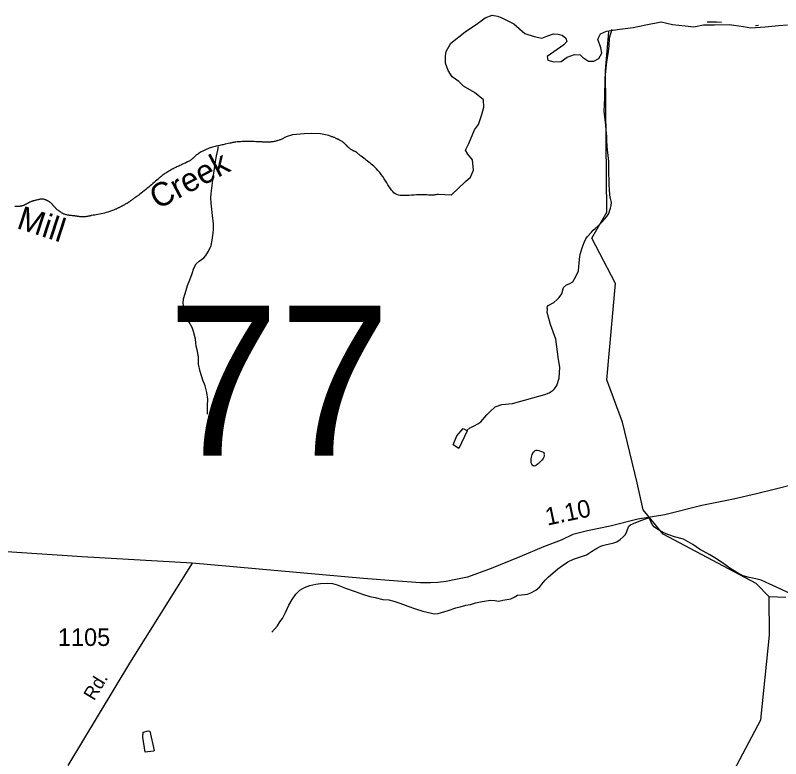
# Model space of a CAD drawing. Extents: x 2206922 to 2357709, y 510027 to 673830.
# Drawn here: x 2236284 to 2241724, y 575657 to 580939 of the extents above; entities that cross this region are included whole.
import ezdxf

# ---------------------------------------------------------------- set-up
doc = ezdxf.new("R2010")
doc.units = 0
for name, color, linetype in [('Exist Boundary Political CountyLine', 7, 'Continuous'), ('Exist Hydrographic Creek Single Shore', 7, 'Continuous'), ('Exist Hydrographic Misc Water Feature', 7, 'Continuous'), ('Exist Hydrographic River Shore Label', 7, 'Continuous'), ('Exist Road Secondary Mileage Hundredths English Label', 7, 'Continuous'), ('Exist Road Secondary Structure Standard Bridge Number Label', 7, 'Continuous'), ('Exist Road Secondary Type 51 Attributed', 7, 'Continuous'), ('Exist Road Secondary Type 51 Label', 7, 'Continuous'), ('Exist Road Secondary Type 51 Number Label', 7, 'Continuous')]:
    doc.layers.add(name, color=color, linetype=linetype)

msp = doc.modelspace()

# ---------------------------------------------------------------- linework, layer by layer
at = {"layer": 'Exist Boundary Political CountyLine'}
for points in [[(2239382.6, 579660.4), (2239484.1, 579758.8), (2239518.5, 579789.4), (2239541.5, 579838.3), (2239532.3, 579913.2), (2239500.2, 579953), (2239483.4, 579980.5), (2239506.3, 580027.9), (2239547.6, 580125.7), (2239575.9, 580163.9), (2239598.8, 580234.2), (2239614.1, 580286.2), (2239612.5, 580338.2), (2239546.8, 580390.2), (2239470.4, 580434.5), (2239435, 580468.5), (2239389.2, 580502.9), (2239359.2, 580547.5), (2239340.4, 580598.1), (2239340.3, 580649.9), (2239346, 580681.4), (2239380.2, 580740.2), (2239481.1, 580821.2), (2239569.7, 580880.8), (2239624, 580920.6), (2239672.9, 580938.9), (2239711.1, 580932.8), (2239737.2, 580924.2), (2239826, 580878.4), (2239905.3, 580810.5), (2239972.5, 580787.6), (2240026, 580776.9), (2240062.6, 580791.6), (2240108.6, 580807.5), (2240142.2, 580805.9), (2240169.7, 580796.8), (2240197.2, 580776.9), (2240203.3, 580752.4), (2240183.5, 580728), (2240063.2, 580647.4), (2240068.8, 580619.5), (2240111.6, 580608.8), (2240162.8, 580610.3), (2240207.2, 580642.4), (2240257.9, 580659.8), (2240297.4, 580657.7), (2240315.7, 580642.4), (2240357, 580613.3), (2240396.7, 580613.3), (2240430.3, 580631.7), (2240451.7, 580669.9)], [(2240451.7, 580669.9), (2240446.4, 580708.1), (2240423.5, 580769.3), (2240441.8, 580807.5), (2240484.6, 580827.3), (2240579.4, 580841.1), (2240675.7, 580853.3), (2240764.3, 580871.7), (2240875.2, 580893.1), (2240954.7, 580874.7), (2241044.8, 580864), (2241105.5, 580857.9), (2241174.3, 580872.3), (2241252.7, 580871.7), (2241357.4, 580873.2), (2241459.9, 580859.4), (2241512.5, 580849.3), (2241612.7, 580857.9), (2241709, 580867.1), (2241772.5, 580870.1)], [(2238602.8, 580043.7), (2238593.6, 580049.4), (2238590.7, 580051), (2238588.7, 580052.1), (2238586.4, 580053.2), (2238584.6, 580054.4), (2238582.3, 580055.5), (2238579.8, 580056.7), (2238577.6, 580057.9), (2238574.7, 580059.2), (2238572.3, 580060.5), (2238569.6, 580061.7), (2238563.4, 580064.5), (2238560.2, 580065.9), (2238556.7, 580067.4), (2238551.7, 580069.6), (2238546.8, 580071.4), (2238541.9, 580073.1), (2238537.6, 580074.6), (2238533.3, 580075.9), (2238511.8, 580084.6), (2238452.9, 580095.8), (2238391.8, 580098.2), (2238335.8, 580095.8), (2238255, 580088.6), (2238209.5, 580076.2), (2238173.2, 580056.3), (2238168.7, 580054.8), (2238164.2, 580053.2), (2238159.5, 580051.7), (2238150.1, 580048.9), (2238144.9, 580047.4), (2238140, 580046.1), (2238134.7, 580044.7), (2238129.3, 580043.4), (2238123.6, 580042.1), (2238117.7, 580040.9), (2238111.5, 580039.8), (2238105.3, 580038.8), (2238099, 580038), (2238093.3, 580037.4), (2238087.5, 580037.1), (2238082, 580036.9), (2238076.8, 580036.8), (2238071.5, 580036.9), (2238066.6, 580037), (2238061.5, 580037.2), (2238056.5, 580037.5), (2238051.4, 580038), (2238046.5, 580038.3), (2238041.6, 580038.6), (2238036.2, 580038.9), (2238031.3, 580039.2), (2238026, 580039.5), (2238020.5, 580039.8), (2238015.3, 580040.1), (2238004.3, 580040.6), (2237998.7, 580040.8), (2237993, 580041), (2237981.5, 580041.4), (2237975.6, 580041.6), (2237969.4, 580041.8), (2237962, 580042.1), (2237955, 580042.3), (2237948.5, 580042.4), (2237941.9, 580042.6), (2237935.8, 580042.6), (2237923.3, 580042.5), (2237916.7, 580042.4), (2237909.9, 580042.2), (2237902.8, 580042), (2237895.2, 580041.5), (2237886.8, 580041.1), (2237877.7, 580040.6), (2237871.6, 580040.2), (2237865.4, 580039.7), (2237859.9, 580039.2), (2237850.1, 580038), (2237845.3, 580037.2), (2237840.8, 580036.5), (2237836.5, 580035.7), (2237832.2, 580034.9), (2237827.9, 580034.1), (2237824, 580033.2), (2237819.7, 580032.3), (2237815.8, 580031.4), (2237809.3, 580030.1), (2237796.3, 580027.2), (2237775.2, 580022.7), (2237768, 580021.1), (2237760.7, 580019.5), (2237753.3, 580017.9), (2237745.7, 580016.2), (2237738.1, 580014.5), (2237722.5, 580011), (2237712.5, 580008.7), (2237703.2, 580006.5), (2237694.2, 580004.3), (2237685.8, 580002), (2237677.4, 579999.6), (2237669.4, 579997)], [(2239382.6, 579660.4), (2239292.2, 579666.7), (2239286, 579665.6), (2239279.5, 579664.6), (2239272.9, 579663.7), (2239265.9, 579662.9), (2239258.8, 579662.1), (2239251.6, 579661.6), (2239244.8, 579661.3), (2239238.5, 579661.1), (2239232.3, 579661.1), (2239226.6, 579661.3), (2239220.8, 579661.6), (2239209.8, 579662.3), (2239204.2, 579662.8), (2239199.1, 579663.2), (2239193.6, 579663.6), (2239188, 579663.9), (2239182.5, 579664.1), (2239173.7, 579664.2), (2239167.3, 579664.2), (2239151.3, 579663.7), (2239134.7, 579662.7), (2239117.5, 579661.5), (2239100.5, 579660.2), (2239083.2, 579659.1), (2239066.4, 579658.2), (2239050, 579657.9), (2239034.4, 579658.3), (2239020.1, 579659.6), (2239006.8, 579661.9), (2238994.7, 579665.5), (2238984.4, 579670.6), (2238975, 579677.6), (2238966, 579686.2), (2238957.5, 579696.3), (2238949.3, 579707.7), (2238940.9, 579720.2), (2238932.7, 579733.6), (2238923.9, 579747.7), (2238915.3, 579762.4), (2238906.1, 579777.4), (2238896, 579792.6), (2238885.2, 579807.8), (2238873.5, 579822.8), (2238860.8, 579837.4), (2238850.7, 579847.8), (2238841.3, 579857.2), (2238832.1, 579865.9), (2238823, 579874.1), (2238814, 579881.6), (2238805.2, 579888.9), (2238796.6, 579895.8), (2238787.6, 579902.6), (2238778.7, 579909.4), (2238769.7, 579916.4), (2238760.5, 579923.5), (2238751.1, 579931), (2238741.2, 579939), (2238738.3, 579941.4), (2238735.5, 579943.8), (2238732.4, 579946.2), (2238729.7, 579948.7), (2238726.7, 579951.1), (2238724, 579953.4), (2238720.9, 579955.7), (2238718.3, 579957.9), (2238715.6, 579959.9), (2238712.9, 579961.9), (2238710.3, 579963.6), (2238708, 579965.3), (2238705.5, 579966.6), (2238698.8, 579970.2), (2238696.3, 579971.4), (2238693.4, 579972.7), (2238691, 579974.1), (2238687.9, 579975.5), (2238685.2, 579977), (2238682.2, 579978.5), (2238679.3, 579980.3), (2238676, 579982.1), (2238672.7, 579984.1), (2238669.4, 579986.2), (2238665.6, 579988.9), (2238661.7, 579991.7), (2238658.2, 579994.4), (2238655.3, 579997.1), (2238652.2, 579999.9), (2238646.7, 580005.2), (2238636.8, 580016), (2238634, 580018.7), (2238631.3, 580021.4), (2238630.1, 580022.6), (2238628.4, 580024.1), (2238625.6, 580026.7), (2238622.3, 580029.3), (2238619, 580032), (2238612.4, 580036.9), (2238609.2, 580039.3), (2238606.1, 580041.6), (2238602.8, 580043.7)], [(2237669.4, 579997), (2237661.2, 579994.2), (2237653, 579991), (2237644.2, 579987.6), (2237635.6, 579983.6), (2237625.9, 579979.2), (2237616.1, 579974.2), (2237605.2, 579968.6), (2237597.4, 579964.2), (2237590.3, 579959.8), (2237583.7, 579955.4), (2237577.8, 579950.9), (2237572.2, 579946.4), (2237567.1, 579941.9), (2237562, 579937.4), (2237557.2, 579933), (2237552.7, 579928.7), (2237548, 579924.5), (2237543.5, 579920.4), (2237538.8, 579916.4), (2237533.7, 579912.6), (2237528.9, 579909.2), (2237524, 579906), (2237518.7, 579902.9), (2237513.6, 579900), (2237508, 579897), (2237496.6, 579891.4), (2237490.4, 579888.6), (2237484.5, 579885.8), (2237478.5, 579883.1), (2237472.1, 579880.3), (2237466.2, 579877.4), (2237460.1, 579874.6), (2237452.5, 579871), (2237445.3, 579867.7), (2237438.5, 579864.5), (2237432, 579861.4), (2237425.6, 579858.3), (2237412.7, 579851.9), (2237406.3, 579848.6), (2237399.2, 579844.9), (2237392, 579841.1), (2237384.2, 579836.7), (2237376.2, 579832.1), (2237367.2, 579827), (2237360, 579822.5), (2237353.2, 579818.3), (2237346.7, 579814.2), (2237340.9, 579810.1), (2237335.6, 579806.2), (2237330.3, 579802.3), (2237325.3, 579798.5), (2237320.8, 579794.7), (2237315.9, 579790.9), (2237311.8, 579787.1), (2237307.5, 579783.4), (2237303, 579779.6), (2237298.7, 579775.7), (2237290.1, 579768), (2237280.8, 579760), (2237271.4, 579752), (2237262, 579743.7), (2237251.9, 579735.3), (2237242.1, 579726.8), (2237231.8, 579718.3), (2237221.6, 579709.8), (2237210.9, 579701.2), (2237200.5, 579692.7), (2237189.8, 579684.1), (2237178.7, 579675.7), (2237168.1, 579667.3), (2237164.2, 579664.5), (2237160.7, 579661.8), (2237157.2, 579659.3), (2237153.7, 579656.9), (2237150.4, 579654.5), (2237147.3, 579652.1), (2237140.2, 579647.2), (2237136.5, 579644.6), (2237132.6, 579641.7), (2237128.3, 579638.8), (2237123.8, 579635.4), (2237118.8, 579631.7), (2237114.5, 579628.7), (2237110.8, 579625.9), (2237107, 579623.2), (2237103.7, 579620.8), (2237100.6, 579618.4), (2237097.5, 579616.2), (2237094.4, 579614.1), (2237091.8, 579612.1), (2237088.9, 579610.2), (2237083.6, 579606.6), (2237080.5, 579604.7), (2237077.8, 579602.9), (2237075, 579601.2), (2237065.9, 579595.9), (2237059.6, 579592.3), (2237056.3, 579590.6), (2237049.7, 579586.9)], [(2236572.8, 579566.2), (2236571.6, 579567.7), (2236568.5, 579570.9), (2236566.8, 579572.7), (2236565.2, 579574.6), (2236563.6, 579576.5), (2236561.7, 579578.6), (2236559.7, 579580.9), (2236557.4, 579583.3), (2236555.8, 579585.3), (2236553.9, 579587.2), (2236552.5, 579588.9), (2236551.3, 579590.6), (2236549.8, 579592.2), (2236548.8, 579593.7), (2236547.6, 579595.1), (2236546.3, 579596.5), (2236545.3, 579597.8), (2236542.6, 579600.4), (2236538.8, 579604.4), (2236536.9, 579605.9), (2236535.1, 579607.4), (2236533.2, 579608.8), (2236529.3, 579611.7), (2236527.3, 579613.1), (2236523.2, 579615.7), (2236521.3, 579616.9), (2236519.3, 579618.1), (2236517.2, 579619.1), (2236515.6, 579620.1), (2236512.9, 579621.4), (2236510.2, 579622.8), (2236507.6, 579624.1), (2236504.7, 579625.4), (2236501.8, 579626.6), (2236500, 579627.3), (2236496.7, 579628.5), (2236491.2, 579630.2), (2236486.1, 579631.4), (2236480.7, 579632.1), (2236475.8, 579632.5), (2236470.7, 579632.5), (2236465.8, 579632.3), (2236460.8, 579631.6), (2236455.7, 579630.8), (2236450.8, 579629.8), (2236445.7, 579628.6), (2236440.5, 579627.3), (2236435.2, 579626), (2236430.1, 579624.5), (2236426.2, 579623.5), (2236422.5, 579622.6), (2236418.8, 579621.6), (2236415.3, 579620.6), (2236411.4, 579619.6), (2236407.7, 579618.7), (2236404.2, 579617.7), (2236401, 579616.6), (2236397.7, 579615.6), (2236394.8, 579614.6), (2236389.3, 579612.4), (2236387, 579611.3), (2236384.8, 579610.1), (2236382.3, 579608.7), (2236379.8, 579607.3), (2236377.2, 579605.8), (2236374.5, 579604.2), (2236371.4, 579602.5), (2236368.6, 579600.7), (2236365.3, 579598.9), (2236361.8, 579597.1), (2236358.3, 579595.2), (2236354.4, 579593.5), (2236350.7, 579591.6), (2236346.8, 579589.8), (2236343.5, 579588.3), (2236340.3, 579587), (2236337.2, 579586), (2236334.3, 579585), (2236331.4, 579584.2), (2236328.8, 579583.5), (2236325.9, 579582.9), (2236323.2, 579582.4), (2236320.8, 579582.1), (2236317.9, 579581.7), (2236315.2, 579581.4), (2236312.6, 579581.1), (2236309.5, 579580.9), (2236299, 579580.4), (2236295.2, 579580.3), (2236291.7, 579580.4), (2236288, 579580.4), (2236284.5, 579580.7), (2236281.2, 579581)], [(2237049.7, 579586.9), (2237042.8, 579583.3), (2237039.5, 579581.5), (2237036, 579579.7), (2237031.7, 579577.5), (2237027.8, 579575.5), (2237023.7, 579573.5), (2237020, 579571.6), (2237015.9, 579569.8), (2237012.2, 579567.9), (2237008.3, 579566.1), (2237004.2, 579564.4), (2237000.3, 579562.5), (2236996, 579560.7), (2236991.5, 579558.8), (2236987, 579557), (2236982.1, 579555), (2236968.5, 579549.6), (2236955.2, 579544.9), (2236942.5, 579540.6), (2236929.8, 579536.9), (2236917.5, 579533.6), (2236905.6, 579530.6), (2236893.7, 579528), (2236882, 579525.6), (2236870.5, 579523.5), (2236859.2, 579521.6), (2236848, 579519.8), (2236836.7, 579518.1), (2236825.4, 579516.5), (2236822.5, 579515.7), (2236819.7, 579515), (2236816.8, 579514.3), (2236813.7, 579513.6), (2236810.7, 579512.8), (2236807.6, 579512.1), (2236804.5, 579511.4), (2236797.5, 579510), (2236794, 579509.4), (2236790.4, 579508.8), (2236782.1, 579507.7), (2236777, 579507.1), (2236772.1, 579506.7), (2236767, 579506.5), (2236762.5, 579506.5), (2236758, 579506.5), (2236753.9, 579506.8), (2236749.5, 579507.1), (2236745.4, 579507.5), (2236741.5, 579508), (2236737.2, 579508.6), (2236729.2, 579509.8), (2236725.3, 579510.5), (2236722.7, 579510.9), (2236720, 579511.3), (2236717.6, 579511.7), (2236714.7, 579512.1), (2236709.2, 579512.9), (2236706.7, 579513.2), (2236701.2, 579514), (2236698.5, 579514.3), (2236695.4, 579514.7), (2236690.1, 579515.3), (2236682.5, 579516), (2236675.5, 579516.7), (2236672.2, 579517), (2236668.8, 579517.4), (2236665.3, 579517.8), (2236661.8, 579518.3), (2236658.1, 579518.9), (2236654, 579519.7), (2236649.7, 579520.6), (2236645, 579521.7), (2236640, 579522.9), (2236637.2, 579523.7), (2236632.7, 579525.2), (2236630.4, 579526), (2236628.8, 579526.8), (2236626.7, 579527.6), (2236625.3, 579528.5), (2236623.4, 579529.4), (2236622, 579530.3), (2236620.6, 579531.2), (2236618.9, 579532.2), (2236617.5, 579533.1), (2236616.1, 579534.1), (2236613.2, 579535.9), (2236607.6, 579539.5), (2236605, 579541.4), (2236601.9, 579543.4), (2236596, 579547.4), (2236593.1, 579549.4), (2236590.2, 579551.6), (2236587.3, 579553.7), (2236581.8, 579557.9), (2236579.4, 579560.1), (2236577.5, 579561.6), (2236576.1, 579563.1), (2236574.2, 579564.6), (2236572.8, 579566.2)]]:
    msp.add_lwpolyline(points, dxfattribs=at)
at = {"layer": 'Exist Hydrographic Creek Single Shore'}
for points in [[(2241642.3, 576807.4), (2241550.2, 576901.1), (2240889.1, 577252.3), (2240746.2, 577425.7), (2240703.2, 577616.8), (2240599.2, 578048.5), (2240488.3, 578349.2), (2240549.2, 579033.5), (2240380.2, 579355), (2240487.2, 579539.9), (2240479.2, 580546.9), (2240502.2, 580821.9)], [(2241759.2, 576801.7), (2241642.3, 576807.4)]]:
    msp.add_lwpolyline(points, dxfattribs=at)
at = {"layer": 'Exist Hydrographic Misc Water Feature'}
for p, q in [((2241544.1, 580867.4), (2241566.3, 580869.3)), ((2241662.4, 576888.7), (2241646.2, 576896.8))]:
    msp.add_line(p, q, dxfattribs=at)
for points in [[(2241201.4, 580893.3), (2241212.4, 580893), (2241267.9, 580891.5), (2241303.4, 580891.2)], [(2240378.4, 579399.1), (2240390.5, 579413.1), (2240406.2, 579425.3), (2240426.1, 579443.4), (2240451.8, 579469.5), (2240471.7, 579489.6), (2240487.4, 579510), (2240501.2, 579531.8), (2240506.9, 579548), (2240514.9, 579568.3), (2240518.8, 579586.4), (2240520.7, 579608), (2240514.3, 579636.1), (2240510.2, 579661.9), (2240507.9, 579702), (2240505.7, 579734), (2240503.6, 579767.9), (2240503.2, 579813.8), (2240502.8, 579859.7), (2240502.6, 579899.9), (2240497.7, 579941.9), (2240493.8, 579981.9), (2240491.5, 580011.8), (2240487.2, 580047.7), (2240487.2, 580077.8), (2240482.5, 580123.5), (2240480.5, 580159.5), (2240476.2, 580197.4), (2240469.4, 580257.3), (2240474.9, 580353.4), (2240475.3, 580491.2), (2240486.6, 580589.6), (2240492.4, 580637.4), (2240497.9, 580665.4), (2240503.6, 580719.7), (2240507.1, 580779.6), (2240524.8, 580841.4)], [(2237650.1, 578105.4), (2237649.9, 578165.4), (2237651.2, 578211.5), (2237645.2, 578259.4), (2237632.9, 578305.1), (2237616.5, 578347.3), (2237606.3, 578377.2), (2237597.8, 578408.9), (2237585.3, 578459.1), (2237587, 578512.7), (2237576.7, 578562.6), (2237570.4, 578588.6), (2237566.1, 578610.8), (2237563.8, 578638.7), (2237551.5, 578692.5), (2237541.3, 578720.3), (2237519.1, 578758.2), (2237498.4, 578792.1), (2237490.6, 578816), (2237484.7, 578851.8), (2237475.8, 578893.7), (2237479.5, 578923.9), (2237491.4, 578961.8), (2237506.6, 579020), (2237524.8, 579060.2), (2237540.2, 579104.1), (2237553.8, 579142.2), (2237569.8, 579172.3), (2237591.5, 579192.5), (2237624.9, 579214.7), (2237639.1, 579232.8), (2237656.7, 579263), (2237674.9, 579303.2), (2237684.2, 579341.1), (2237690.1, 579391.4), (2237693.4, 579419.3), (2237693.2, 579459.4), (2237685.2, 579515), (2237680.5, 579561.1), (2237676, 579603.1), (2237673.7, 579642.8), (2237675.4, 579673), (2237681.3, 579711), (2237685, 579749), (2237690.9, 579787), (2237696.1, 579833.3), (2237705.9, 579897.1), (2237713.7, 579939.3), (2237722.7, 579981.3), (2237728.9, 580007.2)], [(2239492.3, 577988.5), (2239514.1, 578006.7), (2239522.5, 578010.7), (2239544.2, 578020.9), (2239572.1, 578035.3), (2239591.8, 578049.4), (2239635.4, 578099.5), (2239665.2, 578129.9), (2239686.7, 578150.2), (2239694.9, 578156.2), (2239742.7, 578172.5), (2239818.6, 578181), (2240048, 578244.9), (2240078, 578255.4), (2240105.4, 578275.6), (2240115.7, 578285.4), (2240133.3, 578307.9), (2240148.9, 578359.9), (2240154.6, 578437.7), (2240144, 578493.7), (2240124.5, 578637.3), (2240087.8, 578741), (2240065, 578826.7), (2240065.2, 578850.6), (2240064.8, 578858.8), (2240065.2, 578870.9), (2240071, 578876.9), (2240112.4, 578899), (2240136.6, 578921.4), (2240148.3, 578933.4), (2240168, 578959.6), (2240179.5, 579005.7), (2240201.6, 579023.9), (2240219.6, 579032.1), (2240247.3, 579046.2), (2240267, 579082.6), (2240286.9, 579122.5), (2240292.2, 579180.5), (2240295.9, 579224.6), (2240301.5, 579248.5), (2240313.4, 579286.4), (2240326.9, 579324.9), (2240339, 579350.7), (2240350.5, 579366.8), (2240378.4, 579399.1)], [(2239492.3, 577988.5), (2239496.4, 577986.7), (2239435.5, 577862), (2239395.3, 577888), (2239422.6, 577950), (2239466.3, 578002.2), (2239492.3, 577988.5)], [(2239993.3, 577848.9), (2240005.2, 577846.7), (2240017.3, 577842.8), (2240029.6, 577836.9), (2240039.4, 577833), (2240041.5, 577827), (2240041.2, 577821.3), (2240043.7, 577814.9), (2240041.5, 577809.2), (2240039.8, 577798.9), (2240035.9, 577790.9), (2240025.5, 577777.1), (2240014.2, 577765.1), (2240000.2, 577753), (2239992.4, 577746.8), (2239986.3, 577742.9), (2239982, 577738.7), (2239971.9, 577736.5), (2239968.2, 577736.7), (2239964.1, 577738.5), (2239960.3, 577742.8), (2239954.3, 577750.5), (2239950.2, 577758.5), (2239950.2, 577766.2), (2239950.2, 577774.3), (2239949.8, 577784.5), (2239951.6, 577800.4), (2239957.6, 577818.6), (2239961.5, 577826.5), (2239965.4, 577834.5), (2239971.3, 577840.4), (2239979.3, 577846.6), (2239985.1, 577848.5), (2239993.3, 577848.9)], [(2238106.6, 576556), (2238146.4, 576600.3), (2238164.2, 576628.3), (2238181.8, 576652.5), (2238203.4, 576694.6), (2238228.8, 576748.8), (2238252.6, 576789), (2238278.6, 576825.2), (2238306.3, 576853.5), (2238338.1, 576873.8), (2238377.9, 576888.1), (2238419.7, 576896.4), (2238453.9, 576902.6), (2238504, 576905.2), (2238537.8, 576901.3), (2238571.4, 576891.8), (2238630.1, 576868), (2238700, 576844.8), (2238752.1, 576825.2), (2238804.4, 576809.6), (2238840.5, 576801.7), (2238896.4, 576788.4), (2238938.3, 576784.5), (2238974.4, 576777.1), (2239008.6, 576765), (2239042.4, 576751.4), (2239074.4, 576739.6), (2239129, 576722.1), (2239180.8, 576704.6), (2239241.1, 576691), (2239260.8, 576687.2), (2239288.9, 576689.5), (2239360.7, 576710.3), (2239414.8, 576728.5), (2239446.4, 576736.7), (2239486.4, 576747.3), (2239518.4, 576753.4), (2239554, 576763.8), (2239602.2, 576774), (2239660.1, 576782.7), (2239692, 576780.8), (2239719.9, 576777), (2239749.9, 576783.4), (2239806.1, 576793.6), (2239829.8, 576803.8), (2239853.4, 576818), (2239881.7, 576822.3), (2239923.8, 576826.5), (2239947.5, 576834.6), (2239983.4, 576855.2), (2240011.3, 576877.4), (2240025.3, 576897.6), (2240050.7, 576925.7), (2240074.3, 576949.8), (2240104.2, 576976.1), (2240139.9, 577006.4), (2240173.5, 577030.5), (2240211.6, 577054.8), (2240251.6, 577075.1), (2240287.3, 577085.5), (2240343.5, 577105.9), (2240379, 577130.1), (2240408.7, 577148.3), (2240440.7, 577164.6), (2240458.3, 577170.9), (2240486.6, 577179.2), (2240518.6, 577185.3), (2240536.7, 577191.5), (2240558, 577197.6), (2240582, 577213.8), (2240604.1, 577234), (2240617.9, 577248.2), (2240627.7, 577264.1), (2240635.7, 577286.1), (2240643.7, 577308.4), (2240655.2, 577318.4), (2240677.1, 577328.4), (2240705.2, 577340.9), (2240737, 577351.1), (2240776.8, 577365.3), (2240788.5, 577369.3)], [(2241646.2, 576896.8), (2241616, 576912.3), (2241585.7, 576924.2), (2241547.8, 576933.9), (2241500, 576945.2), (2241457.7, 576957.3), (2241423.9, 576972.9), (2241361.2, 577010.4), (2241309.3, 577047.8), (2241254.7, 577083.6), (2241220.5, 577104.9), (2241146.3, 577146.6), (2241100.1, 577177.9), (2241033.9, 577217.5), (2240967.7, 577233.1), (2240929.5, 577246.6), (2240897.5, 577258.3), (2240851.6, 577285.9), (2240827, 577301.8), (2240811.2, 577321.6), (2240788.5, 577369.3)], [(2242038, 576643.9), (2242010.2, 576667.6), (2241977.6, 576691.5), (2241933.3, 576727), (2241903.5, 576754.6), (2241864.8, 576782.3), (2241835.2, 576804.2), (2241802.4, 576822.1), (2241768.8, 576839.8), (2241728.4, 576859.3), (2241662.4, 576888.7)], [(2238829, 573531), (2239183.1, 573924.9), (2239324.2, 574023.7), (2239532.3, 574101.5), (2239948.2, 574122.7), (2240189.3, 574216.2), (2240421.2, 574365.6), (2240718.1, 574684.3), (2241099.3, 574981.6), (2241297.2, 575266.2), (2241369.2, 575530.5), (2241582.2, 575932.9), (2241644.1, 576535.1), (2241642.3, 576807.4)], [(2237227.1, 575855.3), (2237240.6, 575853.2), (2237270, 575715.4), (2237266.1, 575711.5), (2237207.6, 575703.3), (2237191.2, 575809.2), (2237193.1, 575845), (2237227.1, 575855.3)]]:
    msp.add_lwpolyline(points, dxfattribs=at)
at = {"layer": 'Exist Road Secondary Type 51 Attributed'}
for points in [[(2237541.6, 577046.4), (2236759.3, 577092.1), (2235757.7, 577158.2), (2235337.3, 577184.9), (2235109.7, 577210.5), (2234988.8, 577227), (2234898.5, 577247.5), (2234777.6, 577286.5), (2234700.1, 577318.1), (2234627.8, 577349.4), (2234509.6, 577396.3), (2234288.9, 577486.6), (2233963.5, 577626.3), (2233907.5, 577645.5), (2233855.2, 577655), (2233835.1, 577655.1)], [(2241815.8, 577606), (2241686.6, 577572.1), (2241551.3, 577538.3), (2241388.3, 577501.4), (2241163.7, 577455.2), (2240899.2, 577390.6), (2240708.5, 577358.3), (2240511.7, 577309), (2240351.7, 577275.2), (2240247.2, 577250.5), (2240164.1, 577210.5), (2240038, 577161.3), (2239868.9, 577090.5), (2239665.9, 577007.4), (2239496.7, 576945.9), (2239413.7, 576930.5), (2239346, 576915.1), (2239287.6, 576909), (2239235.3, 576905.9), (2239164.5, 576905.9), (2239001.5, 576918.2), (2238758.5, 576936.7), (2237541.6, 577046.4)], [(2237541.6, 577046.4), (2237096.6, 576334.5), (2236656.5, 575608.8)]]:
    msp.add_lwpolyline(points, dxfattribs=at)

# ---------------------------------------------------------------- texts
at = {"layer": 'Exist Hydrographic River Shore Label'}
for s, rotation, p in [('Creek', 27.8655, (2237295, 579557)), ('Mill', 342.0283, (2236286.3, 579428.1))]:
    msp.add_text(s, height=167.32, rotation=rotation, dxfattribs=at).set_placement(p)
at = {"layer": 'Exist Road Secondary Mileage Hundredths English Label'}
msp.add_text('1.10', height=125, rotation=11.9507, dxfattribs=at).set_placement((2240064.5, 577312.6))
at = {"layer": 'Exist Road Secondary Structure Standard Bridge Number Label'}
msp.add_text('77', height=1066.27, dxfattribs=at).set_placement((2237365.1, 577809.4))
at = {"layer": 'Exist Road Secondary Type 51 Label'}
msp.add_text('Rd.', height=95, rotation=58.6982, dxfattribs=at).set_placement((2236843.7, 576063.8))
at = {"layer": 'Exist Road Secondary Type 51 Number Label'}
msp.add_text('1105', height=125, dxfattribs=at).set_placement((2236586.6, 576457.9))

doc.saveas('drawing.dxf')
